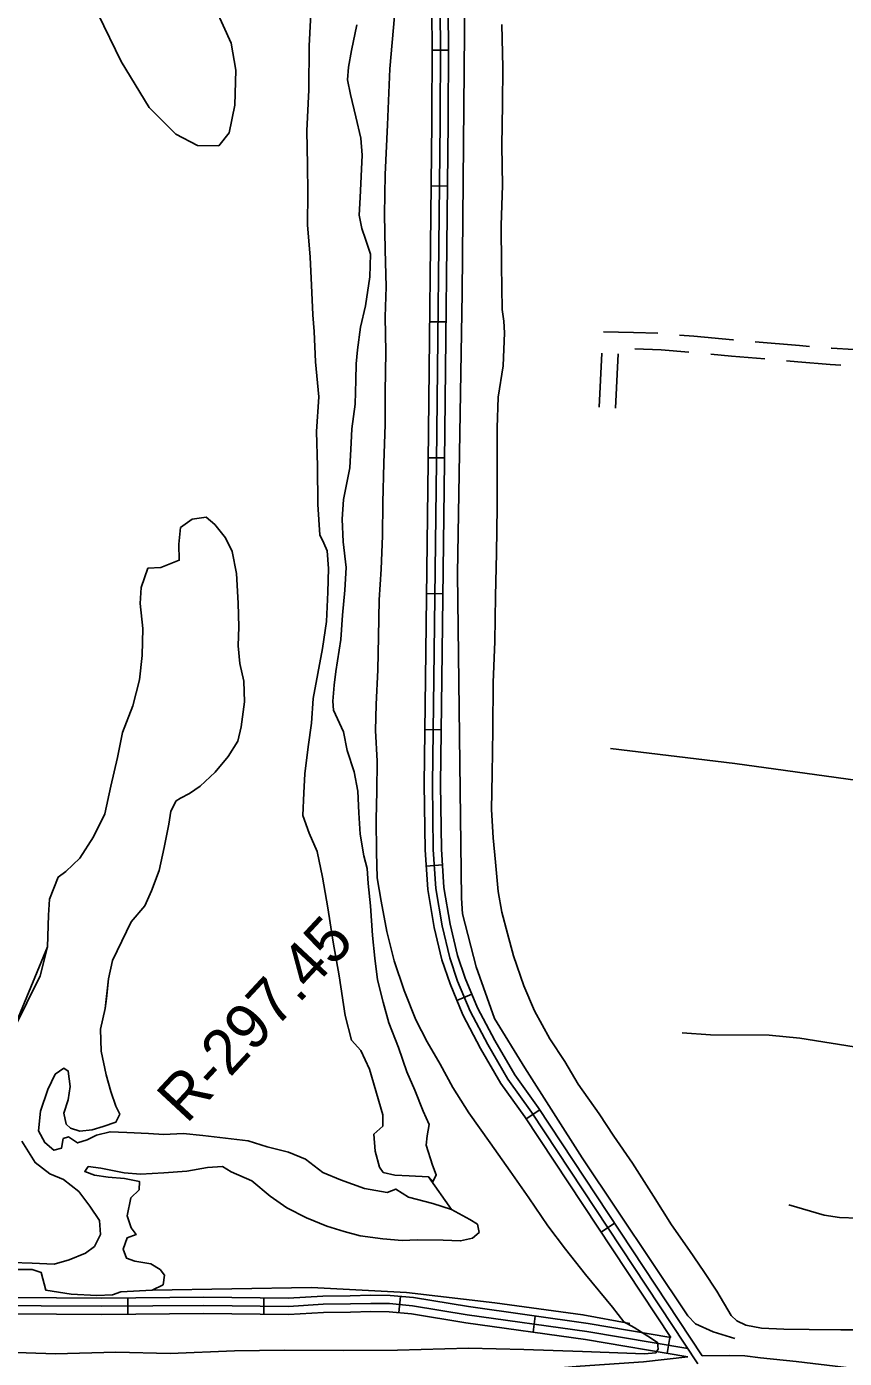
# Model space of a CAD drawing. Extents: x 3161615 to 3199515, y 867541 to 892976.
# Drawn here: x 3188047 to 3189551, y 886628 to 889078 of the extents above; entities that cross this region are included whole.
import ezdxf

# ---------------------------------------------------------------- set-up
doc = ezdxf.new("R2010")
doc.units = 0
for name, color, linetype in [('V-LEVE-TOET', 7, 'Continuous'), ('V-RIVR-RANG-IDEN', 7, 'Continuous'), ('V-ROAD-CNTR', 7, 'Continuous'), ('V-SITE-VEGE', 7, 'Continuous'), ('V-TOPO-SHOR', 7, 'Continuous')]:
    doc.layers.add(name, color=color, linetype=linetype)

msp = doc.modelspace()

# ---------------------------------------------------------------- linework, layer by layer
at = {"layer": 'V-LEVE-TOET'}
for points in [[(3188723.4, 889097.2), (3188714.9, 889000.2), (3188710.6, 888896.9), (3188706.5, 888805.4), (3188705.2, 888732), (3188706.3, 888667.1), (3188708, 888598.9), (3188706.3, 888543.9), (3188707.3, 888479.4), (3188706.6, 888405.6), (3188706.5, 888345.7), (3188704.1, 888275), (3188702.3, 888202.4), (3188701.3, 888141.3), (3188698.7, 888079.5), (3188695.2, 888023.4), (3188694.2, 887955.2), (3188692.9, 887894.8), (3188690, 887830.7), (3188688.6, 887782.8), (3188691.5, 887726.7), (3188690.8, 887671.1), (3188689.9, 887619.2), (3188690.3, 887559), (3188691.4, 887512), (3188698.7, 887468.9), (3188709.2, 887413.4), (3188723.2, 887359.2), (3188741.3, 887304.9), (3188762.6, 887250.6), (3188783.8, 887210.2), (3188807.2, 887169.1), (3188830.5, 887126.5), (3188860.4, 887079.6), (3188899.4, 887024.6), (3188936.3, 886972.1), (3188970.4, 886923.4), (3189005.4, 886871.6), (3189037.8, 886829.1), (3189074.4, 886782.6), (3189124.4, 886722.2)], [(3188920.7, 889081.6), (3188922.5, 889002.6), (3188921.9, 888934.9), (3188921, 888858.6), (3188922.1, 888785.3), (3188919.7, 888712.5), (3188920.1, 888638.2), (3188921.4, 888557.2), (3188924.6, 888536), (3188925.9, 888514.2), (3188923.3, 888453.9), (3188914.4, 888396.3), (3188912.2, 888339.9), (3188912.2, 888193.6), (3188911.3, 888109.1), (3188909.5, 888030.1), (3188907.9, 887946.5), (3188905.2, 887871.1), (3188904.3, 887784.1), (3188903.1, 887703), (3188901.6, 887637.6), (3188905, 887585.6), (3188909.4, 887540.9), (3188914.1, 887486.9), (3188921.1, 887449), (3188931, 887409.3), (3188942.4, 887368.4), (3188961.5, 887313.5), (3188980.8, 887267), (3189009.4, 887215.7), (3189037, 887174.2), (3189061.5, 887132.7), (3189099.9, 887077.7), (3189127.1, 887036.8), (3189161.2, 886986.9), (3189200, 886926.2), (3189232.7, 886873.6), (3189266, 886826.2), (3189292, 886788.1), (3189316, 886751.4), (3189342.8, 886706.8), (3189353, 886697), (3189369.3, 886689.4), (3189398.5, 886683.8), (3189439.4, 886682), (3189486.2, 886681.4), (3189543.9, 886680.5), (3189594.8, 886680.4)], [(3189124.4, 886722.2), (3189145, 886695.2), (3189164.4, 886684.6), (3189189.1, 886669.1), (3189207.1, 886657.3), (3189208.6, 886645), (3189204.3, 886638.4), (3189183.2, 886636.4)], [(3187973.4, 886640.6), (3188100.1, 886636.4), (3188211.2, 886639.3), (3188311.1, 886636.7), (3188429.6, 886641.7), (3188521.2, 886642.9), (3188630.2, 886642.4), (3188729.2, 886643), (3188859.3, 886646.7), (3188961.6, 886644.3), (3189069.3, 886640.8), (3189183.2, 886636.4)]]:
    msp.add_lwpolyline(points, dxfattribs=at)
at = {"layer": 'V-ROAD-CNTR'}
for p, q in [((3188793, 889034.6), (3188823, 889034.4)), ((3188791, 888784.7), (3188821, 888784.4)), ((3188788.4, 888534.7), (3188818.4, 888534.4)), ((3189100.1, 888377.4), (3189104.6, 888477.3)), ((3189130, 888376.1), (3189134.5, 888476)), ((3188785.7, 888284.7), (3188815.7, 888284.4)), ((3188782.6, 888034.7), (3188812.6, 888034.4)), ((3188779.5, 887784.8), (3188809.5, 887784.4)), ((3188781.7, 887533.7), (3188811.7, 887535.6)), ((3188838, 887286.5), (3188865.8, 887297.9)), ((3188965.5, 887068.8), (3188990.5, 887085.3)), ((3189103.3, 886860.2), (3189128.3, 886876.8)), ((3188233, 886739.3), (3188233.3, 886709.3)), ((3188483.3, 886739.2), (3188483, 886709.2)), ((3188734.4, 886742), (3188731.5, 886712.2)), ((3188982.4, 886705.9), (3188978.2, 886676.2)), ((3189229.7, 886666.7), (3189224.7, 886637.2))]:
    msp.add_line(p, q, dxfattribs=at)
for points in [[(3188601.8, 891135.2), (3188655, 890624.9), (3188729.7, 889943.5), (3188782.8, 889457.2), (3188797.8, 889302.6), (3188803.8, 889215), (3188806.6, 889141.5), (3188808, 889047.3), (3188807.3, 888901.2), (3188800.6, 888277.1), (3188795.7, 887878.4), (3188793.3, 887684.4), (3188794.8, 887564.2), (3188799.4, 887492.3), (3188811, 887423.6), (3188825.2, 887365), (3188839.6, 887322), (3188862.5, 887266.5), (3188895, 887205.5), (3188932, 887141.7), (3188975.4, 887081), (3189281.2, 886618.2)], [(3189231.3, 886666.5), (3188963, 887072.5), (3188919.3, 887133.5), (3188881.9, 887198.2), (3188848.9, 887260.1), (3188825.6, 887316.7), (3188810.7, 887360.9), (3188796.3, 887420.6), (3188784.5, 887490.5), (3188779.8, 887563.6), (3188778.3, 887684.4), (3188780.7, 887878.6), (3188785.6, 888277.3), (3188792.3, 888901.3), (3188793, 889047.2), (3188791.6, 889141.1), (3188788.8, 889214.2), (3188782.8, 889301.3), (3188767.8, 889455.6), (3188714.8, 889941.9), (3188640.1, 890623.4), (3188616.3, 890851.6)], [(3189289.5, 886632.8), (3188987.7, 887089.5), (3188944.6, 887149.8), (3188908.1, 887212.8), (3188876.1, 887272.9), (3188853.7, 887327.2), (3188839.6, 887369.2), (3188825.7, 887426.7), (3188814.3, 887494), (3188809.8, 887564.7), (3188808.3, 887684.4), (3188810.7, 887878.2), (3188815.6, 888276.9), (3188822.3, 888901.1), (3188823.1, 889047.4), (3188821.6, 889141.9), (3188818.8, 889215.8), (3188812.7, 889303.8), (3188797.7, 889458.7), (3188744.6, 889945.2), (3188669.9, 890626.5), (3188653.1, 890787.8)], [(3189107.5, 888516.1), (3189163.1, 888515.2), (3189207.4, 888513.6)], [(3189247.3, 888510.4), (3189273.8, 888508), (3189345.6, 888501.5), (3189346.9, 888501.4)], [(3189165.3, 888485.1), (3189213.8, 888483.3), (3189265, 888478.7)], [(3189386.8, 888498), (3189467.9, 888491.1), (3189486.4, 888489.5)], [(3189526.3, 888486.2), (3189526.9, 888486.1), (3189567.8, 888483.5), (3189619.3, 888478.8), (3189625.6, 888476.7)], [(3189304.9, 888475.1), (3189343, 888471.6), (3189404.5, 888466.4)], [(3189444.3, 888463), (3189465.4, 888461.2), (3189524.7, 888456.2), (3189544, 888455)], [(3186933.2, 886739.6), (3187573.8, 886740.1), (3187850.6, 886741.1), (3188185.6, 886738.9), (3188372.7, 886740.5), (3188528.1, 886738.7), (3188591.7, 886742.5), (3188642.1, 886743.1), (3188679.6, 886744.1), (3188715.4, 886743.9), (3188758.4, 886739.7), (3188859.3, 886723.3), (3189079.5, 886692.2), (3189231.3, 886666.5)], [(3186727.3, 886725.5), (3186861.7, 886632.9), (3186930.8, 886589.9), (3186966.3, 886571.3), (3186996, 886558.7), (3187025.7, 886553.7), (3187053.4, 886549.7), (3187097.3, 886544.3), (3187158.9, 886544.5), (3187756.9, 886540.6), (3187918.1, 886541.2), (3188042.1, 886542.4), (3188125.7, 886543.7), (3188201.9, 886545.5), (3188275.8, 886549.5), (3188356.9, 886554.6), (3188440.9, 886560.4), (3188512, 886568.1), (3188718.1, 886584), (3189065.1, 886613.5), (3189181.3, 886621.8), (3189262.7, 886630.7)], [(3189262.8, 886645.9), (3189077.2, 886677.4), (3188857.1, 886708.4), (3188756.5, 886724.8), (3188714.6, 886728.9), (3188679.8, 886729.1), (3188642.4, 886728.1), (3188592.2, 886727.5), (3188528.4, 886723.7), (3188372.7, 886725.5), (3188185.6, 886723.9), (3187850.6, 886726.1), (3187573.8, 886725.1), (3186933.2, 886724.6)], [(3186933.2, 886709.6), (3187573.9, 886710.1), (3187850.6, 886711.1), (3188185.6, 886708.9), (3188372.6, 886710.5), (3188528.8, 886708.7), (3188592.8, 886712.5), (3188642.7, 886713.1), (3188679.9, 886714.1), (3188713.9, 886713.9), (3188754.6, 886709.9), (3188854.8, 886693.6), (3189074.9, 886662.5), (3189262.7, 886630.7)], [(3189255.3, 886630.1), (3189253.7, 886632.6)], [(3189289.5, 886632.8), (3189338.7, 886633.3), (3189367.5, 886632.6), (3189396.5, 886629.2), (3189462.2, 886622.4), (3189707.7, 886592.7), (3190621.5, 886472.2), (3191507.4, 886352.9), (3192374.5, 886240.4), (3193140.8, 886138.6), (3193981.5, 886021.4)]]:
    msp.add_lwpolyline(points, dxfattribs=at)
at = {"layer": 'V-SITE-VEGE'}
for points in [[(3188570.9, 889125.4), (3188566.8, 889042.5), (3188566.2, 888961.4), (3188562.5, 888885.8), (3188563.3, 888823.5), (3188564.3, 888772.2), (3188563.6, 888712.9), (3188568.4, 888653.4), (3188571.1, 888602), (3188573.6, 888547.5), (3188575.7, 888516.6), (3188578.5, 888460.9), (3188584.5, 888397), (3188579.9, 888333.2), (3188582, 888269.4), (3188582.5, 888198.7), (3188586, 888142.9), (3188593.6, 888127.3), (3188599.6, 888113.7), (3188602.3, 888080.9), (3188601.1, 888037.3), (3188598.7, 887983.5), (3188591.4, 887934), (3188574.1, 887841.7), (3188571.1, 887796.3), (3188564.9, 887752.9), (3188558.7, 887703.5), (3188556.7, 887668), (3188555, 887626.9), (3188566.8, 887593.9), (3188581.4, 887560.2), (3188591.1, 887513.4), (3188601.1, 887457), (3188610.7, 887393.7), (3188621.9, 887331.7), (3188632.7, 887258.5), (3188644.7, 887213.6), (3188661.4, 887194.5), (3188677.7, 887160.3), (3188702.1, 887076.3), (3188702, 887071.3), (3188702, 887055.2), (3188685.8, 887040.7), (3188687.9, 887008.9), (3188696, 886979.5), (3188702.8, 886970), (3188724.3, 886965.3), (3188750.2, 886964), (3188786.1, 886961.7), (3188828.5, 886901.7), (3188794.1, 886912.6), (3188749, 886924.3), (3188725.9, 886939.5), (3188709.8, 886933.2), (3188668.4, 886940.8), (3188624.1, 886956.3), (3188591.6, 886969.9), (3188559.8, 886994.4), (3188528.5, 887007.3), (3188489.5, 887016.9), (3188454.4, 887028.1), (3188371.1, 887037.9), (3188335.2, 887041.5), (3188299.3, 887039.7), (3188271.1, 887041.5), (3188231.4, 887043.8), (3188200.5, 887044.9), (3188175.7, 887038.3), (3188158.6, 887029.8), (3188140.9, 887024.4), (3188124.1, 887035.3), (3188114.4, 887032.4), (3188111.5, 887014.7), (3188097.4, 887010.9)], [(3188178.9, 889100.7), (3188220.7, 889013.4), (3188272.5, 888929.2), (3188321.6, 888879.8), (3188361.4, 888858.8), (3188400.4, 888858.4), (3188419.5, 888882.2), (3188430.2, 888933.1), (3188431.9, 888997.8), (3188423, 889047.2), (3188394, 889112.3)], [(3188097.4, 887010.9), (3188080.9, 887025.1), (3188068.8, 887046.5), (3188072.7, 887082.8), (3188086, 887122.7), (3188099.6, 887150.7), (3188115.4, 887161.8), (3188123.7, 887156.5), (3188127.4, 887128), (3188123.6, 887103.6), (3188115.8, 887078.9), (3188119.7, 887059), (3188128, 887051.3), (3188145.1, 887046), (3188167.8, 887048.3), (3188188.1, 887054.7), (3188211.2, 887062.5), (3188218.4, 887077.5), (3188211, 887092), (3188201.7, 887119.2), (3188193.4, 887149.4), (3188184, 887193.1), (3188182.9, 887233.6), (3188191.8, 887271.6), (3188193.8, 887289.8), (3188197.8, 887326.3), (3188204.8, 887359.7), (3188239.4, 887431.2), (3188264.2, 887460.3), (3188276.7, 887488), (3188290.7, 887525.6), (3188299.9, 887567.6), (3188308.4, 887610.7), (3188312.2, 887634.5), (3188322.1, 887653.5), (3188330, 887658.7), (3188346.7, 887666.9), (3188366.5, 887680.4), (3188393.5, 887706.1), (3188417.5, 887735.1), (3188435.5, 887763.6), (3188441.5, 887789.7), (3188447.7, 887835.9), (3188446.2, 887873.5), (3188439.3, 887906.2), (3188436, 887938.9), (3188437.1, 887973.4), (3188436, 888017.1), (3188432.9, 888071.6), (3188425, 888112.1), (3188412.5, 888137.6), (3188393.1, 888161.8), (3188377.1, 888175.1), (3188351.4, 888171.9), (3188330, 888156.3), (3188327.2, 888125.4), (3188327.7, 888096.1), (3188294, 888082.8), (3188270.1, 888081.3), (3188257.6, 888045.7), (3188255.9, 888016.5), (3188260.8, 887970.7), (3188259.6, 887921), (3188254.7, 887875.9), (3188242.3, 887828.4), (3188223.4, 887779.1), (3188214.2, 887733), (3188202.1, 887680.4), (3188190.8, 887629.4), (3188170.1, 887587.2), (3188144.9, 887547.9), (3188119, 887523.8), (3188105.1, 887513.2), (3188089.2, 887472.9), (3188087.1, 887443.1), (3188085.2, 887384.8), (3188024.2, 887236.8)]]:
    msp.add_lwpolyline(points, dxfattribs=at)
at = {"layer": 'V-TOPO-SHOR'}
for points in [[(3188570.9, 889125.4), (3188566.8, 889042.5), (3188566.2, 888961.4), (3188562.5, 888885.8), (3188563.3, 888823.5), (3188564.3, 888772.2), (3188563.6, 888712.9), (3188568.4, 888653.4), (3188571.1, 888602), (3188573.6, 888547.5), (3188575.7, 888516.6), (3188578.5, 888460.9), (3188584.5, 888397), (3188579.9, 888333.2), (3188582, 888269.4), (3188582.5, 888198.7), (3188586, 888142.9), (3188593.6, 888127.3), (3188599.6, 888113.7), (3188602.3, 888080.9), (3188601.1, 888037.3), (3188598.7, 887983.5), (3188591.4, 887934), (3188574.1, 887841.7), (3188571.1, 887796.3), (3188564.9, 887752.9), (3188558.7, 887703.5), (3188556.7, 887668), (3188555, 887626.9), (3188566.8, 887593.9), (3188581.4, 887560.2), (3188591.1, 887513.4), (3188601.1, 887457), (3188610.7, 887393.7), (3188621.9, 887331.7), (3188632.7, 887258.5), (3188644.7, 887213.6), (3188661.4, 887194.5), (3188677.7, 887160.3), (3188702.1, 887076.3), (3188702, 887055.2), (3188685.8, 887040.7), (3188687.9, 887008.9), (3188696, 886979.5), (3188702.8, 886970), (3188724.3, 886965.3), (3188750.2, 886964), (3188786.1, 886961.7), (3188794.2, 886953), (3188800.2, 886965.7), (3188793.1, 886983.4), (3188782, 887020.5), (3188783.7, 887037.4), (3188787.2, 887058), (3188776, 887082.8), (3188760.8, 887121.3), (3188746.1, 887155.3), (3188731.1, 887199.9), (3188713, 887245.4), (3188702.6, 887283), (3188692, 887324.2), (3188687.3, 887364.4), (3188683, 887406), (3188679.1, 887460.5)], [(3189349, 886664.3), (3189309.4, 886677.1), (3189277, 886691.6), (3189262.6, 886706), (3189068.8, 886996.7), (3188962.9, 887162.7), (3188907.3, 887253), (3188873.4, 887348.5), (3188848.4, 887445.9), (3188846.7, 887474.7), (3188839.3, 888071.2), (3188848, 888588.3), (3188853.1, 889136)], [(3188394, 889112.3), (3188423, 889047.2), (3188431.9, 888997.8), (3188430.2, 888933.1), (3188419.5, 888882.2), (3188400.4, 888858.4), (3188361.4, 888858.8), (3188321.6, 888879.8), (3188272.5, 888929.2), (3188220.7, 889013.4), (3188178.9, 889100.7)], [(3188679.1, 887460.5), (3188675, 887501.4), (3188673.1, 887529.4), (3188667.2, 887552.4), (3188660.4, 887592.2), (3188658.1, 887631.3), (3188656.2, 887671.3), (3188649.1, 887707.2), (3188636.7, 887745.9), (3188629.8, 887780.5), (3188611.5, 887820.1), (3188610.2, 887836.7), (3188612.5, 887866.2), (3188615.9, 887891.6), (3188625.1, 887950.4), (3188627.9, 887994.9), (3188632, 888041.2), (3188634.6, 888082.8), (3188629.3, 888130), (3188627.2, 888171.9), (3188629.5, 888207.7), (3188635.4, 888235.6), (3188641.3, 888266.1), (3188643.6, 888311.9), (3188645, 888338), (3188650.9, 888383.2), (3188652.6, 888427.5), (3188653.2, 888457.4), (3188655.4, 888482.9), (3188660.7, 888524.6), (3188670.3, 888563.9), (3188678.1, 888617.6), (3188679.6, 888659), (3188670, 888686.5), (3188663.5, 888706.5), (3188658.7, 888730.9), (3188660.5, 888763.1), (3188664.2, 888841.2), (3188661.5, 888872.6), (3188652.4, 888911.7), (3188642.5, 888952.7), (3188637.2, 888979.8), (3188638.9, 889002.9), (3188644.2, 889034), (3188654, 889081)], [(3188446.2, 887873.5), (3188439.3, 887906.2), (3188436, 887938.9), (3188437.1, 887973.4), (3188436, 888017.1), (3188432.9, 888071.6), (3188425, 888112.1), (3188412.5, 888137.6), (3188393.1, 888161.8), (3188377.1, 888175.1), (3188351.4, 888171.9), (3188330, 888156.3), (3188327.2, 888125.4), (3188327.7, 888096.1), (3188294, 888082.8), (3188270.1, 888081.3), (3188257.6, 888045.7), (3188255.9, 888016.5), (3188260.8, 887970.7), (3188259.6, 887921), (3188254.7, 887875.9), (3188242.3, 887828.3), (3188223.4, 887779.1), (3188214.2, 887733), (3188202.1, 887680.4), (3188190.8, 887629.4), (3188170.1, 887587.2), (3188144.9, 887547.9), (3188119, 887523.8), (3188105.1, 887513.2), (3188089.2, 887472.9), (3188087.1, 887443.1), (3188085.2, 887384.8), (3188071.8, 887331.5), (3188023, 887232.5)], [(3188239.1, 886868), (3188232, 886890.1), (3188238.6, 886923.2), (3188253.9, 886937.8), (3188254.4, 886953.5), (3188227, 886958.9), (3188196.8, 886961.2), (3188171.8, 886964.8), (3188153.9, 886971.9), (3188160.4, 886980.9), (3188183.5, 886977.9), (3188226.6, 886969.4), (3188256.3, 886966.7), (3188299.7, 886969.3), (3188341.4, 886972.5), (3188379.8, 886979.2), (3188407.3, 886980.9), (3188423.3, 886971.3), (3188461.1, 886954.8), (3188494.8, 886926.5), (3188525.4, 886905.1), (3188562, 886886.3), (3188598.9, 886871.2), (3188631.1, 886861.5), (3188660.4, 886853.4), (3188702.1, 886847.8), (3188737.8, 886844.6), (3188765.5, 886846.1), (3188813.2, 886845.7), (3188845, 886844.2), (3188866.8, 886849.3), (3188879.2, 886859.6), (3188876.3, 886874.6), (3188862.3, 886883.4), (3188828.5, 886901.7), (3188794.1, 886912.6), (3188749, 886924.3), (3188725.9, 886939.5), (3188709.8, 886933.2), (3188668.4, 886940.8), (3188624.1, 886956.3), (3188591.6, 886969.9), (3188559.8, 886994.4), (3188528.5, 887007.3), (3188489.5, 887016.9), (3188454.4, 887028.1), (3188371.1, 887037.9), (3188335.2, 887041.5), (3188299.3, 887039.7), (3188271.1, 887041.5), (3188231.4, 887043.8), (3188200.5, 887044.9), (3188175.7, 887038.3), (3188158.6, 887029.8), (3188140.9, 887024.4), (3188124.1, 887035.3), (3188114.4, 887032.4), (3188111.5, 887014.7), (3188097.4, 887010.9), (3188080.9, 887025.1), (3188068.8, 887046.5), (3188072.7, 887082.8), (3188086, 887122.7), (3188099.6, 887150.7), (3188115.4, 887161.8), (3188123.7, 887156.5), (3188127.4, 887128), (3188123.6, 887103.6), (3188115.8, 887078.9), (3188119.7, 887059), (3188128, 887051.3), (3188145.1, 887046), (3188167.8, 887048.3), (3188188.1, 887054.7), (3188211.1, 887062.5), (3188218.4, 887077.5), (3188211, 887092), (3188201.7, 887119.2), (3188193.4, 887149.4), (3188184, 887193.1), (3188182.9, 887233.6), (3188191.8, 887271.6), (3188197.8, 887326.3), (3188204.8, 887359.7), (3188239.4, 887431.2), (3188264.2, 887460.3), (3188276.7, 887488), (3188290.7, 887525.6), (3188299.9, 887567.6), (3188308.4, 887610.7), (3188312.2, 887634.5), (3188322.1, 887653.5), (3188330, 887658.7), (3188346.7, 887666.9), (3188366.5, 887680.4), (3188393.5, 887706.1), (3188417.5, 887735.1), (3188435.5, 887763.6), (3188441.5, 887789.7), (3188447.7, 887835.9), (3188446.2, 887873.5)], [(3189722, 887670.5), (3189349.2, 887722), (3189120.4, 887749.7)], [(3189252.3, 887226.8), (3189304.6, 887223), (3189412.7, 887222.7), (3189468.5, 887217.2), (3189641.4, 887189.7), (3189699, 887184.1), (3189736.9, 887182.2), (3189767.5, 887187.5), (3189776.5, 887191.1)], [(3188038.3, 887027.7), (3188062.7, 886988.2), (3188089.7, 886967.7), (3188114.7, 886956.9), (3188143, 886935), (3188163.6, 886907.8), (3188181.1, 886881.4), (3188183, 886855.7), (3188171.7, 886834), (3188155.2, 886821.7), (3188125.2, 886809), (3188097.9, 886801.5), (3188057.4, 886802.9), (3188019.7, 886804.3)], [(3189575.2, 886885.8), (3189541.5, 886887.3), (3189513.8, 886891.5), (3189448.3, 886910.2)], [(3188024.8, 886791.3), (3188057.6, 886791.3), (3188073.9, 886786), (3188082.7, 886753.4), (3188129, 886746.3), (3188176, 886743.5), (3188205.1, 886744.7), (3188220.2, 886750.7), (3188277.9, 886753.3), (3188298.1, 886763.3), (3188300.6, 886781.2), (3188292.6, 886791.7), (3188275.2, 886801.7), (3188246.2, 886806.6), (3188230.6, 886812.4), (3188224.6, 886828.6), (3188232, 886849.9), (3188248.4, 886855.6), (3188239.1, 886868)], [(3188277.9, 886753.3), (3188570.8, 886758.4), (3188745.6, 886748.9), (3188907.7, 886730.4), (3189069.8, 886708.4), (3189156.2, 886691.9)]]:
    msp.add_lwpolyline(points, dxfattribs=at)

# ---------------------------------------------------------------- texts
at = {"layer": 'V-RIVR-RANG-IDEN'}
msp.add_text('R-297.45', height=83, rotation=47.0595, dxfattribs=at).set_placement((3188341.1, 887057.9))

doc.saveas('drawing.dxf')
